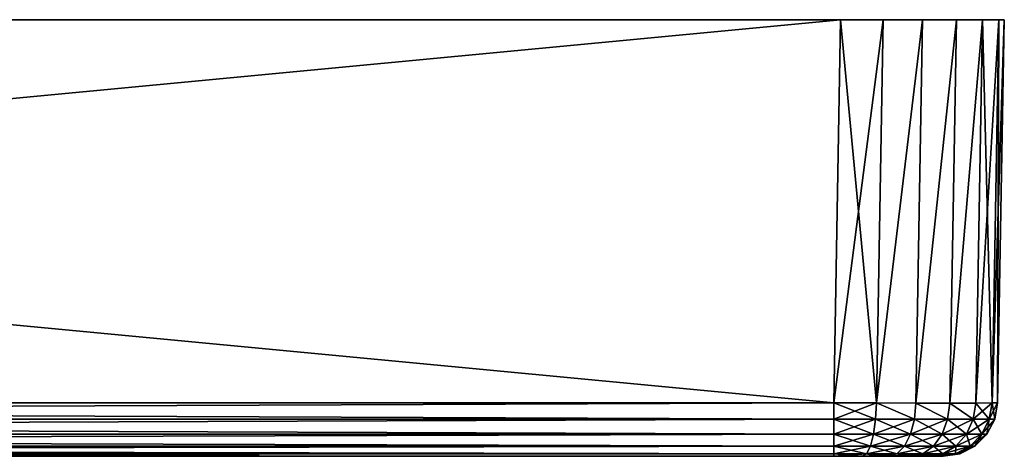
# Model space of a CAD drawing. Header units: metres. Extents: x -80 to 80, y -455 to 95.
# Tile 656 of 656: x 22 to 40, y 87 to 95. Entities that reach past the tile are written whole.
import ezdxf

# ---------------------------------------------------------------- set-up
doc = ezdxf.new("R2010")
doc.units = ezdxf.units.M
doc.layers.add('solid_501010_K', color=7, linetype='CONTINUOUS')
doc.layers.add('solid_501010_k_01_01', color=7, linetype='CONTINUOUS')

msp = doc.modelspace()

# ---------------------------------------------------------------- linework, layer by layer
at = {"layer": 'solid_501010_K'}
for points in [[(37.000458, 95.300003, 654), (37.000458, 95.300003, 634), (-37.000458, 95.300003, 634)], [(-37.000458, 95.300003, 654), (37.000458, 95.300003, 654), (-37.000458, 95.300003, 634)], [(36.877968, 88.282547, 653.877502), (37.000458, 95.300003, 654), (-37.000458, 95.300003, 654)], [(-36.877968, 88.282547, 653.877502), (36.877968, 88.282547, 653.877502), (-37.000458, 95.300003, 654)], [(-36.877968, 87.978607, 653.824585), (36.877968, 88.282547, 653.877502), (-36.877968, 88.282547, 653.877502)], [(36.877968, 87.978607, 653.824585), (36.877968, 88.282547, 653.877502), (-36.877968, 87.978607, 653.824585)], [(36.877968, 87.978607, 653.824585), (-36.877968, 87.978607, 653.824585), (-36.877968, 87.704262, 653.680847)], [(36.877968, 87.704262, 653.680847), (36.877968, 87.978607, 653.824585), (-36.877968, 87.704262, 653.680847)], [(36.877968, 87.704262, 653.680847), (-36.877968, 87.704262, 653.680847), (-36.877968, 87.487068, 653.460022)], [(36.877968, 87.487068, 653.460022), (36.877968, 87.704262, 653.680847), (-36.877968, 87.487068, 653.460022)], [(36.877968, 87.487068, 653.460022), (-36.877968, 87.487068, 653.460022), (-36.877968, 87.347862, 653.18335)], [(36.877968, 87.347862, 653.18335), (36.877968, 87.487068, 653.460022), (-36.877968, 87.347862, 653.18335)], [(-36.877968, 87.347862, 634.81665), (36.877968, 87.300003, 635.122314), (-36.877968, 87.300003, 635.122314)], [(36.877968, 87.347862, 653.18335), (-36.877968, 87.347862, 653.18335), (-36.877968, 87.300003, 652.877686)], [(0, 87.300003, 651), (36.877968, 87.300003, 652.877686), (-36.877968, 87.300003, 652.877686)]]:
    msp.add_3dface(points, dxfattribs=at)
at = {"layer": 'solid_501010_k_01_01'}
for points in [[(-36.877968, 88.282547, 634.122498), (-37.000458, 95.300003, 634), (37.000458, 95.300003, 634)], [(36.877968, 88.282547, 634.122498), (-36.877968, 88.282547, 634.122498), (37.000458, 95.300003, 634)], [(36.877968, 88.282547, 634.122498), (37.000458, 95.300003, 634), (37.776791, 95.300003, 634.102173)], [(37.65514, 88.278625, 634.224976), (36.877968, 88.282547, 634.122498), (37.776791, 95.300003, 634.102173)], [(37.65514, 88.278625, 653.775024), (37.000458, 95.300003, 654), (36.877968, 88.282547, 653.877502)], [(37.776791, 95.300003, 653.897827), (37.776791, 95.300003, 634.102173), (37.000458, 95.300003, 634)], [(37.000458, 95.300003, 654), (37.776791, 95.300003, 653.897827), (37.000458, 95.300003, 634)], [(37.65514, 88.278625, 653.775024), (37.776791, 95.300003, 653.897827), (37.000458, 95.300003, 654)], [(37.65514, 88.278625, 634.224976), (37.776791, 95.300003, 634.102173), (38.500263, 95.300003, 634.401794)], [(38.378929, 88.276161, 634.525146), (37.65514, 88.278625, 634.224976), (38.500263, 95.300003, 634.401794)], [(37.65514, 88.278625, 653.775024), (38.500263, 95.300003, 653.598206), (37.776791, 95.300003, 653.897827)], [(37.65514, 88.278625, 653.775024), (38.378929, 88.276161, 653.474854), (38.500263, 95.300003, 653.598206)], [(38.500263, 95.300003, 653.598206), (38.500263, 95.300003, 634.401794), (37.776791, 95.300003, 634.102173)], [(37.776791, 95.300003, 653.897827), (38.500263, 95.300003, 653.598206), (37.776791, 95.300003, 634.102173)], [(38.378929, 88.276161, 634.525146), (38.500263, 95.300003, 634.401794), (39.12151, 95.300003, 634.878479)], [(38.999657, 88.275322, 635.001892), (38.378929, 88.276161, 634.525146), (39.12151, 95.300003, 634.878479)], [(38.378929, 88.276161, 653.474854), (39.12151, 95.300003, 653.121521), (38.500263, 95.300003, 653.598206)], [(38.378929, 88.276161, 653.474854), (38.999657, 88.275322, 652.998108), (39.12151, 95.300003, 653.121521)], [(39.12151, 95.300003, 653.121521), (39.12151, 95.300003, 634.878479), (38.500263, 95.300003, 634.401794)], [(38.500263, 95.300003, 653.598206), (39.12151, 95.300003, 653.121521), (38.500263, 95.300003, 634.401794)], [(38.999657, 88.275322, 635.001892), (39.12151, 95.300003, 634.878479), (39.598186, 95.300003, 635.499756)], [(39.475613, 88.276161, 635.622375), (38.999657, 88.275322, 635.001892), (39.598186, 95.300003, 635.499756)], [(38.999657, 88.275322, 652.998108), (39.598186, 95.300003, 652.500244), (39.12151, 95.300003, 653.121521)], [(38.999657, 88.275322, 652.998108), (39.475613, 88.276161, 652.377625), (39.598186, 95.300003, 652.500244)], [(39.598186, 95.300003, 652.500244), (39.598186, 95.300003, 635.499756), (39.12151, 95.300003, 634.878479)], [(39.12151, 95.300003, 653.121521), (39.598186, 95.300003, 652.500244), (39.12151, 95.300003, 634.878479)], [(39.475613, 88.276161, 635.622375), (39.598186, 95.300003, 635.499756), (39.897816, 95.300003, 636.223206)], [(39.775143, 88.278625, 636.345337), (39.475613, 88.276161, 635.622375), (39.897816, 95.300003, 636.223206)], [(39.475613, 88.276161, 652.377625), (39.775143, 88.278625, 651.654663), (39.598186, 95.300003, 652.500244)], [(39.897816, 95.300003, 651.776794), (39.897816, 95.300003, 636.223206), (39.598186, 95.300003, 635.499756)], [(39.598186, 95.300003, 652.500244), (39.897816, 95.300003, 651.776794), (39.598186, 95.300003, 635.499756)], [(39.775143, 88.278625, 651.654663), (39.897816, 95.300003, 651.776794), (39.598186, 95.300003, 652.500244)], [(39.775143, 88.278625, 636.345337), (39.897816, 95.300003, 636.223206), (40, 95.300003, 636.999573)], [(39.775143, 88.278625, 636.345337), (40, 95.300003, 636.999573), (39.87751, 88.282547, 637.122009)], [(39.775143, 88.278625, 651.654663), (39.87751, 88.282547, 650.877991), (39.897816, 95.300003, 651.776794)], [(39.87751, 88.282547, 637.122009), (40, 95.300003, 636.999573), (40, 95.300003, 651.000427)], [(39.87751, 88.282547, 650.877991), (40, 95.300003, 651.000427), (39.897816, 95.300003, 651.776794)], [(39.87751, 88.282547, 650.877991), (39.87751, 88.282547, 637.122009), (40, 95.300003, 651.000427)], [(40, 95.300003, 651.000427), (40, 95.300003, 636.999573), (39.897816, 95.300003, 636.223206)], [(39.897816, 95.300003, 651.776794), (40, 95.300003, 651.000427), (39.897816, 95.300003, 636.223206)], [(36.877968, 87.978607, 634.175415), (-36.877968, 88.282547, 634.122498), (36.877968, 88.282547, 634.122498)], [(-36.877968, 87.978607, 634.175415), (-36.877968, 88.282547, 634.122498), (36.877968, 87.978607, 634.175415)], [(37.64077, 87.978615, 653.724182), (37.65514, 88.278625, 653.775024), (36.877968, 88.282547, 653.877502)], [(37.64077, 87.978615, 653.724182), (36.877968, 88.282547, 653.877502), (36.877968, 87.978607, 653.824585)], [(36.877968, 87.978607, 634.175415), (36.877968, 88.282547, 634.122498), (37.65514, 88.278625, 634.224976)], [(36.877968, 87.978607, 634.175415), (37.65514, 88.278625, 634.224976), (37.64077, 87.978615, 634.275818)], [(37.64077, 87.978615, 634.275818), (37.65514, 88.278625, 634.224976), (38.35133, 87.978615, 634.57019)], [(38.35133, 87.978615, 653.42981), (37.65514, 88.278625, 653.775024), (37.64077, 87.978615, 653.724182)], [(38.35133, 87.978615, 634.57019), (37.65514, 88.278625, 634.224976), (38.378929, 88.276161, 634.525146)], [(38.35133, 87.978615, 653.42981), (38.378929, 88.276161, 653.474854), (37.65514, 88.278625, 653.775024)], [(38.35133, 87.978615, 634.57019), (38.378929, 88.276161, 634.525146), (38.961594, 87.978615, 635.038452)], [(38.961594, 87.978615, 652.961548), (38.378929, 88.276161, 653.474854), (38.35133, 87.978615, 653.42981)], [(38.961594, 87.978615, 635.038452), (38.378929, 88.276161, 634.525146), (38.999657, 88.275322, 635.001892)], [(38.961594, 87.978615, 652.961548), (38.999657, 88.275322, 652.998108), (38.378929, 88.276161, 653.474854)], [(38.961594, 87.978615, 635.038452), (38.999657, 88.275322, 635.001892), (39.42984, 87.978615, 635.648682)], [(39.42984, 87.978615, 652.351318), (38.999657, 88.275322, 652.998108), (38.961594, 87.978615, 652.961548)], [(39.42984, 87.978615, 635.648682), (38.999657, 88.275322, 635.001892), (39.475613, 88.276161, 635.622375)], [(39.42984, 87.978615, 652.351318), (39.475613, 88.276161, 652.377625), (38.999657, 88.275322, 652.998108)], [(39.42984, 87.978615, 635.648682), (39.475613, 88.276161, 635.622375), (39.775143, 88.278625, 636.345337)], [(39.42984, 87.978615, 635.648682), (39.775143, 88.278625, 636.345337), (39.72419, 87.978615, 636.359253)], [(39.72419, 87.978615, 651.640747), (39.475613, 88.276161, 652.377625), (39.42984, 87.978615, 652.351318)], [(39.72419, 87.978615, 651.640747), (39.775143, 88.278625, 651.654663), (39.475613, 88.276161, 652.377625)], [(39.72419, 87.978615, 636.359253), (39.775143, 88.278625, 636.345337), (39.87751, 88.282547, 637.122009)], [(39.72419, 87.978615, 636.359253), (39.87751, 88.282547, 637.122009), (39.824608, 87.978607, 637.122009)], [(39.72419, 87.978615, 651.640747), (39.824608, 87.978607, 650.877991), (39.775143, 88.278625, 651.654663)], [(39.824608, 87.978607, 650.877991), (39.87751, 88.282547, 650.877991), (39.775143, 88.278625, 651.654663)], [(39.824608, 87.978607, 650.877991), (39.87751, 88.282547, 637.122009), (39.87751, 88.282547, 650.877991)], [(39.824608, 87.978607, 637.122009), (39.87751, 88.282547, 637.122009), (39.824608, 87.978607, 650.877991)], [(-36.877968, 87.978607, 634.175415), (36.877968, 87.978607, 634.175415), (36.877968, 87.704262, 634.319153)], [(-36.877968, 87.704262, 634.319153), (-36.877968, 87.978607, 634.175415), (36.877968, 87.704262, 634.319153)], [(37.64077, 87.978615, 634.275818), (37.603558, 87.704277, 634.414673), (36.877968, 87.704262, 634.319153)], [(36.877968, 87.978607, 634.175415), (37.64077, 87.978615, 634.275818), (36.877968, 87.704262, 634.319153)], [(37.64077, 87.978615, 653.724182), (36.877968, 87.978607, 653.824585), (37.603558, 87.704277, 653.585327)], [(37.603558, 87.704277, 653.585327), (36.877968, 87.978607, 653.824585), (36.877968, 87.704262, 653.680847)], [(38.35133, 87.978615, 634.57019), (38.279449, 87.704277, 634.694702), (37.603558, 87.704277, 634.414673)], [(37.64077, 87.978615, 634.275818), (38.35133, 87.978615, 634.57019), (37.603558, 87.704277, 634.414673)], [(37.64077, 87.978615, 653.724182), (37.603558, 87.704277, 653.585327), (38.279449, 87.704277, 653.305298)], [(38.35133, 87.978615, 653.42981), (37.64077, 87.978615, 653.724182), (38.279449, 87.704277, 653.305298)], [(38.961594, 87.978615, 635.038452), (38.85994, 87.704277, 635.140076), (38.279449, 87.704277, 634.694702)], [(38.35133, 87.978615, 634.57019), (38.961594, 87.978615, 635.038452), (38.279449, 87.704277, 634.694702)], [(38.35133, 87.978615, 653.42981), (38.279449, 87.704277, 653.305298), (38.85994, 87.704277, 652.859924)], [(38.961594, 87.978615, 652.961548), (38.35133, 87.978615, 653.42981), (38.85994, 87.704277, 652.859924)], [(39.42984, 87.978615, 635.648682), (39.30534, 87.704277, 635.720581), (38.85994, 87.704277, 635.140076)], [(38.961594, 87.978615, 635.038452), (39.42984, 87.978615, 635.648682), (38.85994, 87.704277, 635.140076)], [(38.961594, 87.978615, 652.961548), (38.85994, 87.704277, 652.859924), (39.30534, 87.704277, 652.279419)], [(39.42984, 87.978615, 652.351318), (38.961594, 87.978615, 652.961548), (39.30534, 87.704277, 652.279419)], [(39.72419, 87.978615, 636.359253), (39.585327, 87.704277, 636.396484), (39.30534, 87.704277, 635.720581)], [(39.42984, 87.978615, 635.648682), (39.72419, 87.978615, 636.359253), (39.30534, 87.704277, 635.720581)], [(39.42984, 87.978615, 652.351318), (39.30534, 87.704277, 652.279419), (39.585327, 87.704277, 651.603516)], [(39.72419, 87.978615, 651.640747), (39.42984, 87.978615, 652.351318), (39.585327, 87.704277, 651.603516)], [(39.72419, 87.978615, 651.640747), (39.585327, 87.704277, 651.603516), (39.680843, 87.704262, 650.877991)], [(39.72419, 87.978615, 636.359253), (39.824608, 87.978607, 637.122009), (39.585327, 87.704277, 636.396484)], [(39.585327, 87.704277, 636.396484), (39.824608, 87.978607, 637.122009), (39.680843, 87.704262, 637.122009)], [(39.72419, 87.978615, 651.640747), (39.680843, 87.704262, 650.877991), (39.824608, 87.978607, 650.877991)], [(39.824608, 87.978607, 637.122009), (39.824608, 87.978607, 650.877991), (39.680843, 87.704262, 650.877991)], [(39.680843, 87.704262, 637.122009), (39.824608, 87.978607, 637.122009), (39.680843, 87.704262, 650.877991)], [(-36.877968, 87.704262, 634.319153), (36.877968, 87.704262, 634.319153), (36.877968, 87.487068, 634.539978)], [(-36.877968, 87.487068, 634.539978), (-36.877968, 87.704262, 634.319153), (36.877968, 87.487068, 634.539978)], [(37.603558, 87.704277, 634.414673), (37.546406, 87.487076, 634.627991), (36.877968, 87.487068, 634.539978)], [(36.877968, 87.704262, 634.319153), (37.603558, 87.704277, 634.414673), (36.877968, 87.487068, 634.539978)], [(37.603558, 87.704277, 653.585327), (36.877968, 87.704262, 653.680847), (37.546406, 87.487076, 653.372009)], [(37.546406, 87.487076, 653.372009), (36.877968, 87.704262, 653.680847), (36.877968, 87.487068, 653.460022)], [(38.279449, 87.704277, 634.694702), (38.169048, 87.487076, 634.885925), (37.546406, 87.487076, 634.627991)], [(37.603558, 87.704277, 634.414673), (38.279449, 87.704277, 634.694702), (37.546406, 87.487076, 634.627991)], [(37.603558, 87.704277, 653.585327), (37.546406, 87.487076, 653.372009), (38.169048, 87.487076, 653.114075)], [(38.279449, 87.704277, 653.305298), (37.603558, 87.704277, 653.585327), (38.169048, 87.487076, 653.114075)], [(38.85994, 87.704277, 635.140076), (38.7038, 87.487076, 635.296204), (38.169048, 87.487076, 634.885925)], [(38.279449, 87.704277, 634.694702), (38.85994, 87.704277, 635.140076), (38.169048, 87.487076, 634.885925)], [(38.279449, 87.704277, 653.305298), (38.169048, 87.487076, 653.114075), (38.7038, 87.487076, 652.703796)], [(38.85994, 87.704277, 652.859924), (38.279449, 87.704277, 653.305298), (38.7038, 87.487076, 652.703796)], [(39.30534, 87.704277, 635.720581), (39.114109, 87.487076, 635.830994), (38.7038, 87.487076, 635.296204)], [(38.85994, 87.704277, 635.140076), (39.30534, 87.704277, 635.720581), (38.7038, 87.487076, 635.296204)], [(38.85994, 87.704277, 652.859924), (38.7038, 87.487076, 652.703796), (39.114109, 87.487076, 652.169006)], [(39.30534, 87.704277, 652.279419), (38.85994, 87.704277, 652.859924), (39.114109, 87.487076, 652.169006)], [(39.585327, 87.704277, 636.396484), (39.37204, 87.487076, 636.453613), (39.114109, 87.487076, 635.830994)], [(39.30534, 87.704277, 635.720581), (39.585327, 87.704277, 636.396484), (39.114109, 87.487076, 635.830994)], [(39.30534, 87.704277, 652.279419), (39.114109, 87.487076, 652.169006), (39.37204, 87.487076, 651.546387)], [(39.585327, 87.704277, 651.603516), (39.30534, 87.704277, 652.279419), (39.37204, 87.487076, 651.546387)], [(39.585327, 87.704277, 651.603516), (39.37204, 87.487076, 651.546387), (39.460026, 87.487068, 650.877991)], [(39.585327, 87.704277, 636.396484), (39.680843, 87.704262, 637.122009), (39.37204, 87.487076, 636.453613)], [(39.37204, 87.487076, 636.453613), (39.680843, 87.704262, 637.122009), (39.460026, 87.487068, 637.122009)], [(39.585327, 87.704277, 651.603516), (39.460026, 87.487068, 650.877991), (39.680843, 87.704262, 650.877991)], [(39.680843, 87.704262, 637.122009), (39.680843, 87.704262, 650.877991), (39.460026, 87.487068, 650.877991)], [(39.460026, 87.487068, 637.122009), (39.680843, 87.704262, 637.122009), (39.460026, 87.487068, 650.877991)], [(-36.877968, 87.487068, 634.539978), (36.877968, 87.487068, 634.539978), (36.877968, 87.347862, 634.81665)], [(-36.877968, 87.347862, 634.81665), (-36.877968, 87.487068, 634.539978), (36.877968, 87.347862, 634.81665)], [(-36.877968, 87.347862, 634.81665), (36.877968, 87.347862, 634.81665), (36.877968, 87.300003, 635.122314)], [(36.877968, 87.347862, 653.18335), (-36.877968, 87.300003, 652.877686), (36.877968, 87.300003, 652.877686)], [(37.546406, 87.487076, 634.627991), (37.474789, 87.34787, 634.895203), (36.877968, 87.347862, 634.81665)], [(36.877968, 87.487068, 634.539978), (37.546406, 87.487076, 634.627991), (36.877968, 87.347862, 634.81665)], [(37.546406, 87.487076, 653.372009), (36.877968, 87.487068, 653.460022), (37.474789, 87.34787, 653.104797)], [(37.474789, 87.34787, 653.104797), (36.877968, 87.487068, 653.460022), (36.877968, 87.347862, 653.18335)], [(37.474789, 87.34787, 634.895203), (37.392635, 87.300003, 635.189697), (36.877968, 87.300003, 635.122314)], [(36.877968, 87.347862, 634.81665), (37.474789, 87.34787, 634.895203), (36.877968, 87.300003, 635.122314)], [(37.474789, 87.34787, 653.104797), (36.877968, 87.347862, 653.18335), (37.392635, 87.300003, 652.810303)], [(36.877968, 87.347862, 653.18335), (36.877968, 87.300003, 652.877686), (37.392635, 87.300003, 652.810303)], [(37.474789, 87.34787, 634.895203), (37.641396, 87.300003, 635.273743), (37.392635, 87.300003, 635.189697)], [(37.474789, 87.34787, 653.104797), (37.392635, 87.300003, 652.810303), (37.641396, 87.300003, 652.726257)], [(38.169048, 87.487076, 634.885925), (38.030712, 87.34787, 635.125549), (37.474789, 87.34787, 634.895203)], [(37.546406, 87.487076, 634.627991), (38.169048, 87.487076, 634.885925), (37.474789, 87.34787, 634.895203)], [(37.546406, 87.487076, 653.372009), (37.474789, 87.34787, 653.104797), (38.030712, 87.34787, 652.874451)], [(37.474789, 87.34787, 634.895203), (38.030712, 87.34787, 635.125549), (37.641396, 87.300003, 635.273743)], [(37.474789, 87.34787, 653.104797), (37.641396, 87.300003, 652.726257), (37.876911, 87.300003, 652.610291)], [(38.030712, 87.34787, 652.874451), (37.474789, 87.34787, 653.104797), (37.876911, 87.300003, 652.610291)], [(38.169048, 87.487076, 653.114075), (37.546406, 87.487076, 653.372009), (38.030712, 87.34787, 652.874451)], [(38.030712, 87.34787, 635.125549), (37.876911, 87.300003, 635.389709), (37.641396, 87.300003, 635.273743)], [(38.50816, 87.34787, 635.491882), (38.292248, 87.300003, 635.708252), (37.876911, 87.300003, 635.389709)], [(38.030712, 87.34787, 635.125549), (38.50816, 87.34787, 635.491882), (37.876911, 87.300003, 635.389709)], [(38.030712, 87.34787, 652.874451), (37.876911, 87.300003, 652.610291), (38.292248, 87.300003, 652.291748)], [(38.7038, 87.487076, 635.296204), (38.50816, 87.34787, 635.491882), (38.030712, 87.34787, 635.125549)], [(38.169048, 87.487076, 634.885925), (38.7038, 87.487076, 635.296204), (38.030712, 87.34787, 635.125549)], [(38.169048, 87.487076, 653.114075), (38.030712, 87.34787, 652.874451), (38.50816, 87.34787, 652.508118)], [(38.50816, 87.34787, 652.508118), (38.030712, 87.34787, 652.874451), (38.292248, 87.300003, 652.291748)], [(38.7038, 87.487076, 652.703796), (38.169048, 87.487076, 653.114075), (38.50816, 87.34787, 652.508118)], [(38.874493, 87.34787, 635.969299), (38.610603, 87.300003, 636.123596), (38.292248, 87.300003, 635.708252)], [(38.50816, 87.34787, 635.491882), (38.874493, 87.34787, 635.969299), (38.292248, 87.300003, 635.708252)], [(38.874493, 87.34787, 652.030701), (38.292248, 87.300003, 652.291748), (38.610603, 87.300003, 651.876404)], [(38.874493, 87.34787, 652.030701), (38.50816, 87.34787, 652.508118), (38.292248, 87.300003, 652.291748)], [(39.114109, 87.487076, 635.830994), (38.874493, 87.34787, 635.969299), (38.50816, 87.34787, 635.491882)], [(38.7038, 87.487076, 635.296204), (39.114109, 87.487076, 635.830994), (38.50816, 87.34787, 635.491882)], [(38.7038, 87.487076, 652.703796), (38.50816, 87.34787, 652.508118), (38.874493, 87.34787, 652.030701)], [(39.104786, 87.34787, 636.525208), (38.72641, 87.300003, 636.35907), (38.610603, 87.300003, 636.123596)], [(38.874493, 87.34787, 635.969299), (39.104786, 87.34787, 636.525208), (38.610603, 87.300003, 636.123596)], [(38.874493, 87.34787, 652.030701), (38.610603, 87.300003, 651.876404), (38.72641, 87.300003, 651.64093)], [(39.114109, 87.487076, 652.169006), (38.7038, 87.487076, 652.703796), (38.874493, 87.34787, 652.030701)], [(39.104786, 87.34787, 636.525208), (38.810387, 87.300003, 636.607666), (38.72641, 87.300003, 636.35907)], [(39.104786, 87.34787, 651.474792), (38.72641, 87.300003, 651.64093), (38.810387, 87.300003, 651.392334)], [(39.104786, 87.34787, 651.474792), (38.874493, 87.34787, 652.030701), (38.72641, 87.300003, 651.64093)], [(39.104786, 87.34787, 651.474792), (38.810387, 87.300003, 651.392334), (38.877663, 87.300003, 650.877991)], [(39.104786, 87.34787, 636.525208), (39.183342, 87.347862, 637.122009), (38.810387, 87.300003, 636.607666)], [(39.183342, 87.347862, 637.122009), (38.877663, 87.300003, 637.122009), (38.810387, 87.300003, 636.607666)], [(39.37204, 87.487076, 636.453613), (39.104786, 87.34787, 636.525208), (38.874493, 87.34787, 635.969299)], [(39.114109, 87.487076, 635.830994), (39.37204, 87.487076, 636.453613), (38.874493, 87.34787, 635.969299)], [(39.114109, 87.487076, 652.169006), (38.874493, 87.34787, 652.030701), (39.104786, 87.34787, 651.474792)], [(39.104786, 87.34787, 651.474792), (38.877663, 87.300003, 650.877991), (39.183342, 87.347862, 650.877991)], [(39.183342, 87.347862, 637.122009), (38.877663, 87.300003, 650.877991), (38.877663, 87.300003, 637.122009)], [(39.183342, 87.347862, 637.122009), (39.183342, 87.347862, 650.877991), (38.877663, 87.300003, 650.877991)], [(39.37204, 87.487076, 651.546387), (39.104786, 87.34787, 651.474792), (39.183342, 87.347862, 650.877991)], [(39.37204, 87.487076, 636.453613), (39.460026, 87.487068, 637.122009), (39.104786, 87.34787, 636.525208)], [(39.37204, 87.487076, 651.546387), (39.114109, 87.487076, 652.169006), (39.104786, 87.34787, 651.474792)], [(39.104786, 87.34787, 636.525208), (39.460026, 87.487068, 637.122009), (39.183342, 87.347862, 637.122009)], [(39.37204, 87.487076, 651.546387), (39.183342, 87.347862, 650.877991), (39.460026, 87.487068, 650.877991)], [(39.460026, 87.487068, 637.122009), (39.460026, 87.487068, 650.877991), (39.183342, 87.347862, 650.877991)], [(39.183342, 87.347862, 637.122009), (39.460026, 87.487068, 637.122009), (39.183342, 87.347862, 650.877991)], [(0, 87.300003, 637), (-36.877968, 87.300003, 635.122314), (36.877968, 87.300003, 635.122314)], [(1.455368, 87.300003, 637.152954), (0, 87.300003, 637), (36.877968, 87.300003, 635.122314)], [(0, 87.300003, 651), (1.455368, 87.300003, 650.847046), (36.877968, 87.300003, 652.877686)], [(2.84715, 87.300003, 637.605164), (1.455368, 87.300003, 637.152954), (36.877968, 87.300003, 635.122314)], [(1.455368, 87.300003, 650.847046), (2.84715, 87.300003, 650.394836), (36.877968, 87.300003, 652.877686)], [(2.84715, 87.300003, 650.394836), (36.877968, 87.300003, 635.122314), (36.877968, 87.300003, 652.877686)], [(4.114502, 87.300003, 638.336914), (2.84715, 87.300003, 637.605164), (36.877968, 87.300003, 635.122314)], [(2.84715, 87.300003, 650.394836), (4.114502, 87.300003, 649.663086), (36.877968, 87.300003, 635.122314)], [(5.202023, 87.300003, 639.316101), (4.114502, 87.300003, 638.336914), (36.877968, 87.300003, 635.122314)], [(4.114502, 87.300003, 649.663086), (5.202023, 87.300003, 648.683899), (36.877968, 87.300003, 635.122314)], [(6.062178, 87.300003, 640.5), (5.202023, 87.300003, 639.316101), (36.877968, 87.300003, 635.122314)], [(5.202023, 87.300003, 648.683899), (6.062178, 87.300003, 647.5), (36.877968, 87.300003, 635.122314)], [(6.657391, 87.300003, 641.836853), (6.062178, 87.300003, 640.5), (36.877968, 87.300003, 635.122314)], [(6.062178, 87.300003, 647.5), (6.657391, 87.300003, 646.163147), (36.877968, 87.300003, 635.122314)], [(6.961652, 87.300003, 643.268311), (6.657391, 87.300003, 641.836853), (36.877968, 87.300003, 635.122314)], [(6.657391, 87.300003, 646.163147), (6.961652, 87.300003, 644.731689), (36.877968, 87.300003, 635.122314)], [(6.961652, 87.300003, 644.731689), (6.961652, 87.300003, 643.268311), (36.877968, 87.300003, 635.122314)], [(36.877968, 87.300003, 652.877686), (36.877968, 87.300003, 635.122314), (37.392635, 87.300003, 635.189697)], [(37.392635, 87.300003, 652.810303), (36.877968, 87.300003, 652.877686), (37.392635, 87.300003, 635.189697)], [(37.392635, 87.300003, 652.810303), (37.392635, 87.300003, 635.189697), (37.641396, 87.300003, 635.273743)], [(37.641396, 87.300003, 652.726257), (37.392635, 87.300003, 652.810303), (37.641396, 87.300003, 635.273743)], [(37.641396, 87.300003, 652.726257), (37.641396, 87.300003, 635.273743), (37.876911, 87.300003, 635.389709)], [(37.876911, 87.300003, 652.610291), (37.641396, 87.300003, 652.726257), (37.876911, 87.300003, 635.389709)], [(37.876911, 87.300003, 652.610291), (37.876911, 87.300003, 635.389709), (38.292248, 87.300003, 635.708252)], [(38.292248, 87.300003, 652.291748), (37.876911, 87.300003, 652.610291), (38.292248, 87.300003, 635.708252)], [(38.292248, 87.300003, 652.291748), (38.292248, 87.300003, 635.708252), (38.610603, 87.300003, 636.123596)], [(38.610603, 87.300003, 651.876404), (38.292248, 87.300003, 652.291748), (38.610603, 87.300003, 636.123596)], [(38.610603, 87.300003, 651.876404), (38.610603, 87.300003, 636.123596), (38.72641, 87.300003, 636.35907)], [(38.72641, 87.300003, 651.64093), (38.610603, 87.300003, 651.876404), (38.72641, 87.300003, 636.35907)], [(38.72641, 87.300003, 651.64093), (38.72641, 87.300003, 636.35907), (38.810387, 87.300003, 636.607666)], [(38.810387, 87.300003, 651.392334), (38.72641, 87.300003, 651.64093), (38.810387, 87.300003, 636.607666)], [(38.810387, 87.300003, 651.392334), (38.877663, 87.300003, 637.122009), (38.877663, 87.300003, 650.877991)], [(38.810387, 87.300003, 651.392334), (38.810387, 87.300003, 636.607666), (38.877663, 87.300003, 637.122009)]]:
    msp.add_3dface(points, dxfattribs=at)

doc.saveas('drawing.dxf')
